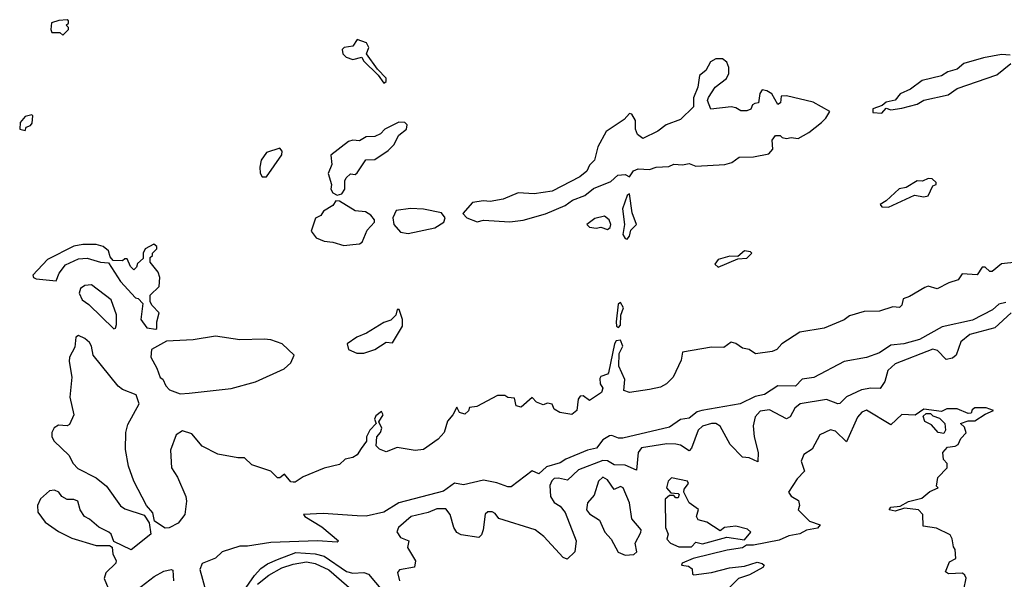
# Model space of a CAD drawing. Extents: x 2472589 to 2662339, y 701009 to 849030.
# Tile 360 of 406: x 2612450 to 2616898, y 756732 to 759260. Entities that reach past the tile are written whole.
import ezdxf

# ---------------------------------------------------------------- set-up
doc = ezdxf.new("R2010")
doc.units = 0

msp = doc.modelspace()

# ---------------------------------------------------------------- linework, layer by layer
at = {"layer": '0CON05XD'}
for points in [[(2612645, 759190), (2612670, 759215), (2612670, 759225), (2612660, 759235), (2612670, 759245), (2612670, 759255), (2612665, 759260), (2612627, 759257), (2612593.6, 759246.4), (2612590, 759215), (2612595, 759202.5), (2612631.7, 759201.7), (2612645, 759190)], [(2614095, 758972.5), (2614105, 758980), (2614106.1, 758996.1), (2614066.7, 759036.7), (2614017.5, 759105), (2614026.7, 759135), (2614017.5, 759155), (2613975, 759170), (2613955, 759140), (2613916.1, 759133.9), (2613906.7, 759125), (2613910, 759105), (2613925, 759090), (2613955, 759080), (2613995, 759090), (2614003.6, 759073.6), (2614069.3, 759009.3), (2614095, 758972.5)], [(2614665, 758346), (2614725, 758354.3), (2614825, 758383.3), (2614915, 758421.2), (2614947.5, 758445), (2615002.5, 758465), (2615042.3, 758497.7), (2615120.7, 758529.3), (2615152.3, 758557.7), (2615185, 758561.2), (2615205, 758550), (2615223.6, 758576.4), (2615243.9, 758586.1), (2615296.1, 758583.9), (2615325, 758593.3), (2615383, 758597), (2615405, 758606.7), (2615445, 758604.2), (2615475, 758610), (2615505, 758598.8), (2615635, 758606), (2615667.5, 758615), (2615700.7, 758639.3), (2615765, 758640), (2615835, 758653.3), (2615852.5, 758675), (2615850, 758715), (2615863.9, 758736.1), (2615885, 758736.7), (2615895, 758727.5), (2615915, 758722.5), (2615935, 758727.5), (2615967, 758723), (2616015, 758750), (2616072.5, 758795), (2616092.5, 758815), (2616110, 758845), (2616035, 758886.7), (2615915, 758916.2), (2615890, 758915), (2615887.5, 758885), (2615875, 758877.5), (2615847.5, 758925), (2615825, 758938.8), (2615805, 758942.5), (2615793.6, 758926.4), (2615787.5, 758885), (2615771.7, 758881.7), (2615760, 758875), (2615752.5, 758855), (2615735, 758847.5), (2615708.3, 758848.3), (2615685, 758862.5), (2615665, 758866.2), (2615572.5, 758855), (2615557.5, 758895), (2615561.7, 758908.3), (2615592.5, 758955), (2615643.3, 758995), (2615653.6, 759016.4), (2615653.6, 759043.6), (2615645, 759067.5), (2615625, 759082.5), (2615595, 759082.5), (2615570.7, 759069.3), (2615549.3, 759030.7), (2615521.7, 759008.3), (2615513.8, 758955), (2615493.6, 758906.4), (2615493.6, 758866.4), (2615435, 758808.8), (2615370, 758785), (2615333.6, 758756.4), (2615265, 758723.3), (2615240.9, 758740.9), (2615231.5, 758765), (2615231.5, 758805), (2615215, 758833.8), (2615205, 758836.7), (2615180.3, 758809.7), (2615100, 758755), (2615062.5, 758685), (2615047.5, 758625), (2615025, 758602.5), (2615012.5, 758575), (2614980.7, 758549.3), (2614855, 758486), (2614773.6, 758473.6), (2614702.3, 758477.7), (2614635, 758448.8), (2614575, 758438.8), (2614545, 758441.2), (2614495, 758433.3), (2614452.5, 758385), (2614470, 758365), (2614516.4, 758346.4), (2614545, 758353.8), (2614665, 758346)], [(2616925, 759100), (2616885, 759103.3), (2616805, 759088), (2616715, 759062), (2616685, 759036.7), (2616642.5, 759025), (2616613.9, 759006.1), (2616527.5, 758985), (2616475, 758946.7), (2616427.5, 758925), (2616405, 758896.7), (2616365, 758886.7), (2616347, 758873), (2616305, 758857.5), (2616305, 758840), (2616345, 758837.5)], [(2616345, 758837.5), (2616365, 758860), (2616385, 758853.3), (2616435, 758860), (2616505, 758878.8), (2616535, 758896), (2616645, 758921.2), (2616685, 758948.8), (2616865, 759011.2), (2616928.3, 759061.7)], [(2612475, 758760), (2612480, 758775), (2612498.3, 758781.7), (2612507, 758793), (2612510, 758825), (2612505, 758830), (2612475, 758822.5), (2612452.5, 758795), (2612450, 758765), (2612475, 758760)], [(2613885, 758467.5), (2613905, 758472.5), (2613918.8, 758495), (2613918.3, 758531.7), (2613924.3, 758545.7), (2613945, 758563.3), (2613965, 758560), (2613975, 758567.5), (2614013.9, 758626.1), (2614055, 758628.8), (2614115, 758668.8), (2614140, 758695), (2614162.3, 758737.7), (2614197.5, 758765), (2614200, 758785), (2614190, 758795), (2614163, 758797), (2614100, 758765), (2614080, 758745), (2614055, 758732.5), (2614015, 758730), (2613985, 758713.3), (2613955, 758716.2), (2613935, 758710), (2613855, 758647.5), (2613860, 758605), (2613843.8, 758565), (2613858, 758515), (2613856.2, 758495), (2613865, 758477.5), (2613885, 758467.5)], [(2613565, 758550), (2613635, 758650), (2613636.4, 758666.4), (2613625, 758680), (2613565, 758660), (2613541.2, 758625), (2613534.3, 758594.3), (2613536.1, 758566.1), (2613545, 758550), (2613565, 758550)], [(2616375, 758413.1), (2616492.8, 758467.2), (2616535, 758459.4), (2616555, 758464.2), (2616575, 758510), (2616590, 758515), (2616590, 758525), (2616571.7, 758541.7), (2616555, 758542.5), (2616529.3, 758530.7), (2616505, 758531.2), (2616455, 758502), (2616423.7, 758496.3), (2616365, 758442), (2616337.5, 758425), (2616345, 758413.8), (2616375, 758413.1)], [(2613915, 758239.2), (2613955, 758244), (2613985, 758247.5), (2613997.5, 758255), (2614020.3, 758309.7), (2614052.5, 758345), (2614052.5, 758355), (2614036.4, 758376.4), (2614011.7, 758391.7), (2613965, 758396.7), (2613895, 758440), (2613878.3, 758441.7), (2613865, 758420), (2613822.5, 758395), (2613810, 758375), (2613787, 758363), (2613767.5, 758305), (2613790, 758275), (2613825, 758258.8), (2613865, 758254.2), (2613915, 758239.2)], [(2615195, 758268.8), (2615205, 758282.5), (2615211.2, 758308.8), (2615236.7, 758335), (2615217.3, 758387.3), (2615205, 758472.5), (2615194, 758465), (2615174, 758405), (2615182, 758335), (2615175, 758290), (2615185, 758271.2), (2615195, 758268.8)], [(2614205, 758294.4), (2614325, 758320), (2614366.7, 758345), (2614372.5, 758365), (2614355, 758386.7), (2614275, 758403.8), (2614215, 758407.5), (2614151.4, 758398.6), (2614135.7, 758365), (2614140.8, 758335), (2614170.3, 758300.3), (2614205, 758294.4)], [(2615105, 758312.5), (2615118.3, 758321.7), (2615120, 758335), (2615112.5, 758355), (2615091.7, 758371.7), (2615048.3, 758361.7), (2615012.5, 758335), (2615025, 758322.5), (2615055, 758317.5), (2615075, 758322.5), (2615105, 758312.5)], [(2613065, 757862.5), (2613070, 757865), (2613070, 757895), (2613080, 757935), (2613048.3, 757968.3), (2613040, 757985), (2613040, 758015), (2613080, 758055), (2613082.5, 758095), (2613075, 758120), (2613040, 758165), (2613040, 758185), (2613050, 758195), (2613050, 758205), (2613070, 758225), (2613070, 758235), (2613055.9, 758245.9), (2613017.5, 758225), (2613007.5, 758205), (2613008.3, 758181.7), (2612981.7, 758158.3), (2612978.3, 758141.7), (2612965, 758130), (2612950, 758145), (2612935, 758180), (2612925, 758180), (2612915, 758170), (2612871.7, 758171.7), (2612858.3, 758188.3), (2612851.2, 758215), (2612826.7, 758235), (2612795, 758244), (2612735.9, 758244.1), (2612695, 758237.1), (2612575, 758176.9), (2612510, 758105), (2612512.5, 758095), (2612525, 758088.8), (2612615, 758080), (2612628.8, 758115), (2612657.3, 758152.7), (2612715, 758180), (2612755, 758182), (2612815, 758163.8), (2612851.7, 758161.7), (2612905, 758077.5), (2612973.6, 758003.6), (2612985, 758000), (2613007, 757977), (2612997.5, 757905), (2613025, 757867.5), (2613065, 757862.5)], [(2615605, 758142.5), (2615695, 758180), (2615735, 758182.5), (2615757.5, 758205), (2615751.7, 758211.7), (2615723.9, 758216.1), (2615695, 758190), (2615658.3, 758191.7), (2615605, 758176.7), (2615590, 758155), (2615605, 758142.5)], [(2616955, 758164), (2616885, 758157.5), (2616843, 758123), (2616833, 758123), (2616811.7, 758141.7), (2616798.3, 758141.7), (2616775, 758107.5), (2616708.3, 758111.7), (2616690, 758085), (2616648.3, 758071.7), (2616595, 758043.8), (2616555, 758056.7), (2616539.3, 758050.7), (2616470.7, 758009.3), (2616441.7, 757998.3), (2616435, 757970), (2616425, 757960), (2616395, 757962.5), (2616335, 757943.3), (2616265, 757942), (2616198.3, 757921.7), (2616175, 757904), (2616085, 757866.2), (2615975, 757848.8), (2615892.5, 757795), (2615870.5, 757769.5), (2615849.7, 757760.3), (2615775, 757750), (2615745, 757770), (2615715, 757776.2), (2615685, 757797.5), (2615665, 757802.5), (2615631.7, 757778.3), (2615575, 757780), (2615445, 757757.5), (2615437.7, 757722.3), (2615402.5, 757645), (2615372.5, 757615), (2615345, 757600), (2615295, 757588.8), (2615205, 757575.8), (2615180, 757585), (2615184.4, 757635), (2615156.4, 757695), (2615157.9, 757752.1), (2615175.6, 757785), (2615165, 757812.5), (2615145, 757808.6), (2615137.5, 757795), (2615110, 757665), (2615105, 757658), (2615075, 757647.5), (2615070.5, 757639.5), (2615072.5, 757615), (2615084, 757595), (2615078.8, 757575), (2615025, 757540), (2614995, 757560), (2614981.7, 757558.3), (2614973.8, 757545), (2614967.5, 757495), (2614945, 757476.7), (2614890, 757485), (2614865, 757500), (2614855, 757522.5), (2614835, 757527.5), (2614815, 757520), (2614785, 757532.5), (2614765, 757552.5), (2614715, 757510), (2614692.5, 757515), (2614685, 757550), (2614655, 757552.5), (2614641.7, 757561.7), (2614608.3, 757561.7), (2614515, 757512.5), (2614481.7, 757508.3), (2614477, 757493), (2614461.7, 757478.3), (2614437.5, 757485), (2614425, 757510), (2614407.5, 757475), (2614383.3, 757446.7), (2614367.5, 757395), (2614340, 757365), (2614275, 757317.5), (2614236.1, 757313.9), (2614155, 757327.5), (2614105, 757307.1), (2614075, 757319.2), (2614060, 757335), (2614063.8, 757375), (2614080, 757395), (2614086.7, 757415), (2614072.5, 757442.5), (2614092.5, 757475), (2614085, 757490), (2614059.3, 757470.7), (2614053.3, 757455), (2614060, 757435), (2614031.2, 757405), (2614016.2, 757375), (2614016.2, 757355), (2613992.5, 757322.5), (2613975, 757293.3), (2613955, 757281.2), (2613920, 757275), (2613895, 757250), (2613825, 757233.8), (2613730, 757195), (2613695, 757170), (2613685, 757170), (2613675, 757172.5), (2613647, 757207), (2613625, 757190), (2613615, 757190), (2613585, 757220), (2613498.3, 757248.3), (2613465, 757280), (2613435, 757280), (2613345, 757297.5), (2613275, 757332.5), (2613228.3, 757388.3), (2613185, 757402.5), (2613156.4, 757383.6), (2613131.2, 757315), (2613136, 757235), (2613162.7, 757192.7), (2613200, 757105), (2613204, 757085), (2613196, 757025), (2613166.5, 756985), (2613125, 756964.1), (2613107.6, 756962.4), (2613059.2, 756995), (2613051.4, 757031.4), (2613022.9, 757065), (2612965.6, 757175.6), (2612942.2, 757242.2), (2612928.1, 757318.1), (2612930, 757395), (2612939.1, 757430.9), (2612990, 757525), (2612975.8, 757565.8), (2612915, 757588.5), (2612895, 757603.5), (2612781.2, 757745), (2612774.3, 757785), (2612765, 757802), (2612745, 757820), (2612715, 757833.8), (2612704.3, 757825), (2612699.5, 757780.5), (2612675.7, 757735), (2612673.6, 757716.4), (2612685.4, 757645), (2612676.9, 757555), (2612694.1, 757475), (2612675, 757431.1), (2612665, 757425.5), (2612625, 757428.2), (2612605, 757416.5), (2612594.6, 757395), (2612595.4, 757375), (2612605.6, 757355), (2612672.1, 757292.1), (2612692.1, 757255), (2612712.8, 757232.8), (2612795, 757190), (2612842.1, 757152.1), (2612905, 757063.1), (2612925, 757050.5), (2613011.8, 757021.8), (2613035, 756987.5)], [(2612875, 757863.3), (2612883, 757867), (2612887.7, 757882.3), (2612887, 757927), (2612863.8, 757995), (2612775, 758062), (2612745, 758058.8), (2612725, 758046.2), (2612718, 758025), (2612732, 757995), (2612762.7, 757972.7), (2612875, 757863.3)], [(2616905, 757982.3), (2616874.3, 757975), (2616845, 757948.9), (2616755, 757903.1), (2616617.6, 757872.4), (2616515, 757814.5), (2616444.7, 757795.3), (2616385, 757789.1), (2616335, 757755.5), (2616275, 757734.2), (2616175, 757716), (2616037.3, 757642.7), (2615985, 757636), (2615955, 757603.6), (2615875, 757605.7), (2615815, 757566.9), (2615772.2, 757557.8), (2615705, 757524), (2615532.5, 757495), (2615511.4, 757488.6), (2615475, 757460), (2615435, 757454), (2615385, 757419.4), (2615175, 757369.4), (2615155, 757370), (2615125, 757382), (2615115, 757379.2), (2615085, 757361.4), (2615055.9, 757324.1), (2615014.6, 757315.4), (2614916.7, 757275), (2614891.5, 757258.5), (2614830.7, 757239.3), (2614795, 757208.8), (2614765, 757221.2), (2614670.5, 757149.5), (2614655, 757149.2), (2614605, 757168.1), (2614545, 757180), (2614455, 757158.6), (2614415, 757165.7), (2614365, 757130), (2614163.4, 757076.6), (2614095, 757035.5), (2614015, 757017.1), (2613975, 757018.5), (2613820.7, 757029.3), (2613732.5, 757025), (2613737.5, 757015), (2613815, 756968.8), (2613890, 756905), (2613885, 756900), (2613795.8, 756905.8), (2613585, 756897.6), (2613478.7, 756881.3), (2613445, 756881.6), (2613365, 756855.4), (2613335, 756826.9), (2613275, 756802.9), (2613264, 756776), (2613291.8, 756671.8)], [(2615155, 757868.8), (2615165, 757880), (2615166.2, 757925), (2615178.3, 757958.3), (2615165, 757982.5), (2615153.3, 757975), (2615144.4, 757895), (2615146.7, 757875), (2615155, 757868.8)], [(2614005, 757753.3), (2614055, 757770), (2614105, 757802.5), (2614135, 757800), (2614180, 757875), (2614180, 757905), (2614165, 757950), (2614155, 757950), (2614150, 757925), (2614127, 757903), (2614095, 757892.5), (2614016.1, 757843.9), (2613973.9, 757826.1), (2613930, 757795), (2613935, 757770), (2613973.6, 757753.6), (2614005, 757753.3)], [(2616929.1, 757935), (2616855, 757868.1), (2616742, 757838), (2616701.5, 757805), (2616681.4, 757745), (2616665, 757730), (2616635, 757724), (2616596.1, 757766.1), (2616575, 757771.1), (2616405, 757704.6), (2616371.5, 757675), (2616358.9, 757625), (2616336.9, 757593.1), (2616295, 757595.6), (2616252.4, 757587.6), (2616185, 757555.6), (2616155, 757526.2), (2616145.9, 757524.1), (2616095, 757544.5), (2615975.6, 757524.4), (2615952, 757505), (2615930.6, 757465), (2615915, 757457.3), (2615837, 757497), (2615795, 757490.8), (2615772.3, 757465), (2615763.4, 757425), (2615767.9, 757375), (2615786.9, 757305), (2615785, 757262.5), (2615745, 757280), (2615715, 757284), (2615660.1, 757340.1), (2615615, 757423.6), (2615595, 757435.3), (2615575, 757435.8), (2615535, 757422.9), (2615515.3, 757405), (2615485, 757323.8), (2615475, 757312.2), (2615435, 757338.2), (2615415, 757342.3), (2615373.8, 757343.8), (2615259.4, 757325), (2615244.5, 757305), (2615236, 757224), (2615185, 757247.5), (2615135, 757248.5), (2615105, 757266.9), (2615085, 757268.9), (2614975, 757226.9), (2614925, 757180), (2614885, 757189.3), (2614865, 757186.8), (2614853.6, 757176.4), (2614844.7, 757155), (2614847.7, 757105), (2614865, 757078.6), (2614891.3, 757061.3), (2614915, 757033.8), (2614964, 756905), (2614957.5, 756855), (2614923, 756823), (2614905, 756830), (2614817.5, 756925), (2614778.8, 756955), (2614615, 757006.7), (2614598.5, 757028.5), (2614585, 757035.7), (2614565, 757035.8), (2614553.6, 757026.4), (2614544.4, 756955.6), (2614537.1, 756932.9), (2614525, 756921.2), (2614445, 756932.2), (2614425, 756943.1), (2614411.8, 756965), (2614394.4, 757025), (2614375, 757050), (2614335, 757050.4), (2614295, 757033.9), (2614218.8, 757015), (2614160.8, 756965), (2614153.9, 756946.1), (2614170.7, 756920.7), (2614208, 756905), (2614202.5, 756875), (2614237.5, 756815), (2614233.3, 756786.7), (2614165.6, 756774.4), (2614157.3, 756762.7), (2614166.5, 756725)], [(2613175, 757570), (2613215, 757573.3), (2613406.1, 757593.9), (2613515.8, 757624.2), (2613645, 757682.5), (2613675, 757710), (2613690, 757745), (2613636.1, 757796.1), (2613585, 757813.3), (2613555, 757816.7), (2613445, 757813.3), (2613335, 757830), (2613233, 757813), (2613113, 757807), (2613045, 757770), (2613042.5, 757735), (2613070, 757685), (2613083.9, 757643.9), (2613096.4, 757636.4), (2613110, 757605), (2613127, 757587), (2613175, 757570)], [(2616716, 756685), (2616726.1, 756736.1), (2616720.7, 756750.7), (2616709.3, 756759.3), (2616646.4, 756756.4), (2616633.3, 756765), (2616650, 756810), (2616680, 756825), (2616677, 756867), (2616668.3, 756878.3), (2616662.5, 756915), (2616653, 756933), (2616592.3, 756962.3), (2616531.7, 756971.7), (2616530, 757025), (2616510, 757045), (2616446.7, 757053.3), (2616405, 757040), (2616377.5, 757045), (2616385, 757058), (2616427.5, 757062.5), (2616465, 757082.5), (2616525, 757098.6), (2616561.7, 757128.3), (2616600, 757145), (2616592.5, 757152.5), (2616598.3, 757191.7), (2616640, 757235), (2616640, 757255), (2616623, 757273), (2616620, 757305), (2616641.7, 757328.3), (2616677, 757333), (2616689.3, 757340.7), (2616701.7, 757368.3), (2616726.4, 757393.6), (2616718.3, 757418.3), (2616700, 757435), (2616735, 757447.5), (2616765, 757447.5), (2616811.7, 757478.3), (2616850, 757495), (2616816.1, 757506.1), (2616765, 757506.7), (2616753, 757497), (2616748.3, 757481.7), (2616735, 757480), (2616685, 757502.5), (2616638.3, 757501.7), (2616615, 757490), (2616535, 757500), (2616495, 757472.5), (2616435, 757476.2), (2616385, 757430), (2616275, 757495.7), (2616255, 757487.5), (2616235, 757463.8), (2616185, 757353.3), (2616135, 757400.8), (2616112.7, 757407.3), (2616065.6, 757384.4), (2616030.3, 757319.7), (2615993.3, 757295), (2615980, 757265), (2615995, 757220), (2615962.5, 757185), (2615923.3, 757125), (2615935, 757107.5), (2615968.3, 757088.3), (2615972.5, 757065), (2615967.5, 757045), (2616017.5, 756995), (2616067, 756977), (2616055, 756962.5), (2616005, 756954), (2615975, 756937.5), (2615925, 756928.6), (2615881.2, 756908.8), (2615765, 756885.8), (2615733.6, 756886.4), (2615715, 756873.3), (2615646, 756864), (2615492.5, 756825), (2615442.5, 756805), (2615440, 756795), (2615471.7, 756791.7), (2615488.3, 756778.3), (2615490, 756755), (2615495, 756752.5), (2615575, 756762), (2615656.2, 756783.8), (2615725, 756791.2), (2615781.7, 756808.3), (2615805, 756803.3), (2615813.3, 756795), (2615806.7, 756785), (2615747.7, 756752.3), (2615697.5, 756735), (2615657.5, 756695)], [(2616625, 757390), (2616600, 757395), (2616569.3, 757429.3), (2616540, 757445), (2616531.7, 757468.3), (2616545, 757480), (2616565, 757480), (2616575, 757470), (2616605, 757460), (2616630, 757435), (2616632.5, 757405), (2616625, 757390)], [(2615185, 756840), (2615225, 756844), (2615238.8, 756855), (2615230, 756895), (2615256.9, 756943.1), (2615257.5, 756955), (2615216, 757005), (2615205, 757077.5), (2615177.1, 757145), (2615165, 757150.8), (2615135, 757138), (2615105, 757180.5), (2615085, 757193.5), (2615065.4, 757175), (2615045, 757112.5), (2615015, 757077.5), (2615010.6, 757045), (2615025, 757028), (2615069.1, 756999.1), (2615094, 756945), (2615122.3, 756912.3), (2615154.1, 756854.1), (2615185, 756840)], [(2615428.3, 756878.3), (2615485, 756878.8), (2615505, 756900), (2615535, 756892), (2615645, 756922.5), (2615725, 756910), (2615752.5, 756945), (2615738.8, 756958.8), (2615685, 756971.2), (2615633.6, 756966.4), (2615615, 756950), (2615555, 756990), (2615515, 757000), (2615507.5, 757015), (2615517, 757047), (2615475, 757077.5), (2615450, 757125), (2615451.7, 757138.3), (2615471.2, 757165), (2615466.7, 757175), (2615395, 757190), (2615380, 757175), (2615372.5, 757145), (2615391.7, 757121.7), (2615425, 757120), (2615430, 757115), (2615425, 757100), (2615415, 757100), (2615405, 757110), (2615385, 757110), (2615366.7, 757093.3), (2615367.5, 756965), (2615380, 756935), (2615373, 756913), (2615390, 756895), (2615428.3, 756878.3)], [(2613035, 756987.5), (2613042.5, 756935), (2612954.1, 756864.1), (2612875, 756902.5), (2612863.3, 756935), (2612853.3, 756945), (2612807.1, 756967.1), (2612765, 757003.3), (2612742.5, 757015), (2612722.5, 757045), (2612712.5, 757085), (2612695, 757092.5), (2612665, 757092.5), (2612640, 757105), (2612627.5, 757125), (2612607.5, 757135), (2612585, 757131.2), (2612544, 757095), (2612530.8, 757065), (2612532.5, 757035), (2612565, 756990), (2612625, 756947.5), (2612685, 756917.8), (2612795, 756883.9), (2612855, 756884.2), (2612867.5, 756877.5), (2612871.5, 756845), (2612886.5, 756816.5), (2612884.5, 756805), (2612839.7, 756760.3), (2612831, 756735), (2612864.3, 756655)], [(2613438, 756645), (2613510.5, 756749.5), (2613539.8, 756780.2), (2613569.2, 756800.8), (2613615, 756821.2), (2613697.7, 756852.3), (2613785, 756846.5), (2613825, 756835.7), (2613926.8, 756766.8), (2613955, 756759.4), (2614005, 756762.3), (2614025.4, 756755.4), (2614088.9, 756678.9)], [(2613525, 756710.3), (2613575, 756750.9), (2613635, 756783.2), (2613685, 756800.5), (2613745, 756810.3), (2613785, 756803.3), (2613846.9, 756775), (2613983.5, 756655)], [(2612921.2, 756638.8), (2613056.8, 756745), (2613101.5, 756768.5), (2613135, 756775.8), (2613142.5, 756772.5), (2613144.3, 756724.3)]]:
    msp.add_lwpolyline(points, dxfattribs=at)

doc.saveas('drawing.dxf')
